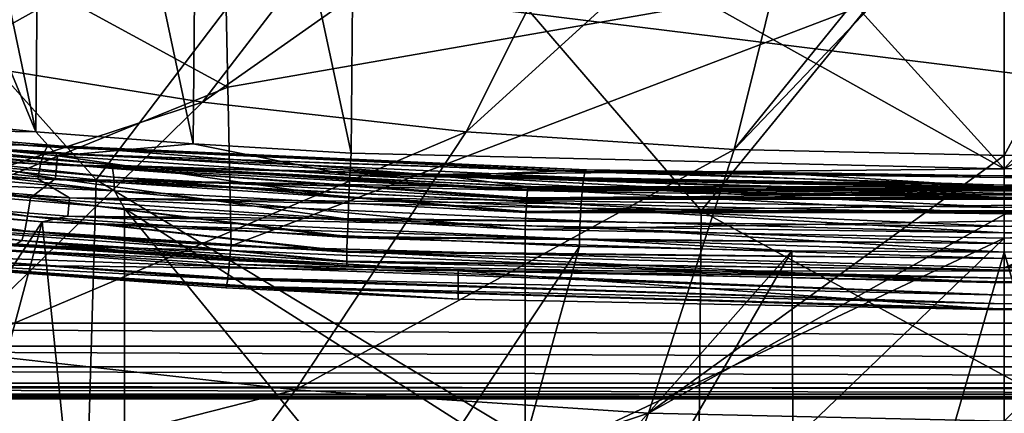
# Model space of a CAD drawing. Header units: metres. Extents: x -109 to 109, y -78 to 121.
# Tile 449 of 656: x -2.26 to 0, y -75.428 to -74.524. Entities that reach past the tile are written whole.
import ezdxf

# ---------------------------------------------------------------- set-up
doc = ezdxf.new("R2010")
doc.units = ezdxf.units.M
doc.layers.add('solid_508554_SW0001', color=7, linetype='CONTINUOUS')

msp = doc.modelspace()

# ---------------------------------------------------------------- linework, layer by layer
at = {"layer": 'solid_508554_SW0001'}
for points in [[(-3.562535, -71.848, 42.004944), (-5.869088, -75.2211, 42.447231), (5.869088, -75.2211, 42.447231)], [(-1.192517, -72.04007, 42.030128), (-3.562535, -71.848, 42.004944), (5.869088, -75.2211, 42.447231)], [(1.1854, -72.040352, 42.030163), (-1.192517, -72.04007, 42.030128), (5.869088, -75.2211, 42.447231)], [(-2.936928, -74.70948, 28.64538), (-2.223468, -74.782257, 28.530954), (-2.922149, -73.094284, 28.13611)], [(-2.223468, -74.782257, 28.530954), (-2.567468, -73.137451, 28.069717), (-2.922149, -73.094284, 28.13611)], [(-2.223468, -74.782257, 28.530954), (-2.208742, -73.174828, 28.024134), (-2.567468, -73.137451, 28.069717)], [(-2.223468, -74.782257, 28.530954), (-1.862032, -74.809616, 28.505072), (-2.208742, -73.174828, 28.024134)], [(-1.862032, -74.809616, 28.505072), (-1.847302, -73.206276, 27.999538), (-2.208742, -73.174828, 28.024134)], [(-1.862032, -74.809616, 28.505072), (-1.499205, -74.830795, 28.500238), (-1.847302, -73.206276, 27.999538)], [(-1.847302, -73.206276, 27.999538), (-1.499205, -74.830795, 28.500238), (-1.492072, -74.031227, 28.248135)], [(-1.484413, -73.231667, 27.996035), (-1.492072, -74.031227, 28.248135), (0.000001, -74.867096, 28.511683)], [(-0.00002, -73.269386, 28.007929), (-1.484413, -73.231667, 27.996035), (0.000001, -74.867096, 28.511683)], [(-0.00002, -73.269386, 28.007929), (0.000001, -74.867096, 28.511683), (1.484728, -73.231651, 27.996031)], [(1.492053, -74.031227, 28.248135), (1.484728, -73.231651, 27.996031), (0.000001, -74.867096, 28.511683)], [(-1.676541, -73.902367, 37.590389), (-2.431216, -74.619186, 35.468033), (-3.003131, -74.498962, 35.676517)], [(-1.676541, -73.902367, 37.590389), (-1.269802, -73.969658, 37.473694), (-2.431216, -74.619186, 35.468033)], [(5.869088, -75.370178, 42.742207), (-5.869088, -75.370178, 42.742207), (-5.869609, -73.919075, 45.138466)], [(5.869609, -73.919083, 45.138454), (5.869088, -75.370178, 42.742207), (-5.869609, -73.919075, 45.138466)], [(-3.467736, -74.75, 50.597683), (-2.084863, -74.892357, 50.653973), (-2.919045, -73.957687, 52.649651)], [(-2.084863, -74.892357, 50.653973), (-1.461926, -74.072166, 52.701546), (-2.919045, -73.957687, 52.649651)], [(-1.269802, -73.969658, 37.473694), (-1.840267, -74.713684, 35.304161), (-2.431216, -74.619186, 35.468033)], [(-1.269802, -73.969658, 37.473694), (-0.852467, -74.018135, 37.389633), (-1.840267, -74.713684, 35.304161)], [(-0.852467, -74.018135, 37.389633), (-1.234908, -74.781723, 35.186184), (-1.840267, -74.713684, 35.304161)], [(-0.852467, -74.018135, 37.389633), (-0.428019, -74.047379, 37.338917), (-1.234908, -74.781723, 35.186184)], [(-1.492072, -74.031227, 28.248135), (-1.499205, -74.830795, 28.500238), (0.000001, -74.867096, 28.511683)], [(0.000001, -74.867096, 28.511683), (1.499195, -74.830803, 28.500238), (1.492053, -74.031227, 28.248135)], [(-0.428019, -74.047379, 37.338917), (-0.619881, -74.822754, 35.115025), (-1.234908, -74.781723, 35.186184)], [(-0.428019, -74.047379, 37.338917), (0, -74.057152, 37.321964), (-0.619881, -74.822754, 35.115025)], [(0, -74.057152, 37.321964), (0, -74.172714, 37.022717), (-0.619881, -74.822754, 35.115025)], [(0.428019, -74.047379, 37.338917), (0, -74.836464, 35.091244), (0, -74.172714, 37.022717)], [(0.428019, -74.047379, 37.338917), (0.619667, -74.822762, 35.115009), (0, -74.836464, 35.091244)], [(-2.084863, -74.892357, 50.653973), (-0.695658, -74.963638, 50.682159), (-1.461926, -74.072166, 52.701546)], [(-0.695658, -74.963638, 50.682159), (0, -74.110374, 52.718868), (-1.461926, -74.072166, 52.701546)], [(0.695658, -74.963638, 50.682159), (1.461926, -74.072166, 52.701546), (0, -74.110374, 52.718868)], [(-0.695658, -74.963638, 50.682159), (0.695658, -74.963638, 50.682159), (0, -74.110374, 52.718868)], [(0, -74.172714, 37.022717), (0, -74.836464, 35.091244), (-0.619881, -74.822754, 35.115025)], [(-2.559893, -74.255966, 26.733238), (-1.78976, -74.315079, 26.719292), (-1.782656, -74.67939, 26.938192)], [(-2.559893, -74.255966, 26.733238), (-1.782656, -74.67939, 26.938192), (-2.546988, -74.989281, 27.174047)], [(-1.782656, -74.67939, 26.938192), (-1.78976, -74.315079, 26.719292), (0, -74.368187, 26.751202)], [(0, -75.094368, 27.187532), (1.789759, -74.315079, 26.719292), (1.782656, -74.679382, 26.938189)], [(0, -74.368187, 26.751202), (1.789759, -74.315079, 26.719292), (0, -75.094368, 27.187532)], [(-1.782656, -74.67939, 26.938192), (0, -74.368187, 26.751202), (-1.775095, -75.043777, 27.157137)], [(0, -74.368187, 26.751202), (0, -75.094368, 27.187532), (-1.775095, -75.043777, 27.157137)], [(-2.431216, -74.619186, 35.468033), (-1.840267, -74.713684, 35.304161), (-3.204494, -75.16169, 33.302055)], [(-2.546988, -74.989281, 27.174047), (-1.782656, -74.67939, 26.938192), (-1.775095, -75.043777, 27.157137)], [(1.782656, -74.679382, 26.938189), (1.775094, -75.043777, 27.157137), (0, -75.094368, 27.187532)], [(-3.408957, -74.715866, 24.546062), (-2.197429, -74.81617, 24.275032), (-3.420877, -74.730324, 24.508301)], [(-3.408957, -74.715866, 24.546062), (-3.361061, -74.716614, 24.576275), (-2.197429, -74.81617, 24.275032)], [(-2.171117, -74.814095, 24.312923), (-3.361061, -74.716614, 24.576275), (-2.571242, -74.805481, 24.872705)], [(-2.197429, -74.81617, 24.275032), (-3.361061, -74.716614, 24.576275), (-2.171117, -74.814095, 24.312923)], [(-1.840267, -74.713684, 35.304161), (-2.425324, -75.285507, 33.08733), (-3.204494, -75.16169, 33.302055)], [(-2.836936, -74.772278, 28.632965), (-2.223468, -74.782257, 28.530954), (-2.936928, -74.70948, 28.64538)], [(-1.840267, -74.713684, 35.304161), (-1.234908, -74.781723, 35.186184), (-2.425324, -75.285507, 33.08733)], [(-3.420877, -74.730324, 24.508301), (-2.205045, -74.830978, 24.236303), (-3.432285, -74.755173, 24.476212)], [(-2.197429, -74.81617, 24.275032), (-2.205045, -74.830978, 24.236303), (-3.420877, -74.730324, 24.508301)], [(-3.50423, -75.500145, 48.533226), (-2.106986, -75.649696, 48.584026), (-3.467736, -74.75, 50.597683)], [(-2.106986, -75.649696, 48.584026), (-2.084863, -74.892357, 50.653973), (-3.467736, -74.75, 50.597683)], [(-3.432285, -74.755173, 24.476212), (-2.212343, -74.856163, 24.203295), (-3.44228, -74.788452, 24.452333)], [(-2.205045, -74.830978, 24.236303), (-2.212343, -74.856163, 24.203295), (-3.432285, -74.755173, 24.476212)], [(-2.987416, -74.784988, 26.447531), (-2.046802, -74.866226, 26.307995), (-2.871443, -74.788689, 26.374775)], [(-2.044087, -74.886444, 26.353132), (-2.046802, -74.866226, 26.307995), (-2.987416, -74.784988, 26.447531)], [(-2.980357, -74.80558, 26.492025), (-2.044087, -74.886444, 26.353132), (-2.987416, -74.784988, 26.447531)], [(-2.951938, -74.780487, 26.379007), (-2.027706, -74.859123, 26.245874), (-2.571242, -74.805481, 24.872705)], [(-2.871443, -74.788689, 26.374775), (-2.027706, -74.859123, 26.245874), (-2.951938, -74.780487, 26.379007)], [(-2.836936, -74.772278, 28.632965), (-2.84349, -74.823708, 28.629436), (-2.178108, -74.889, 28.53105)], [(-2.173575, -74.837387, 28.535103), (-2.223468, -74.782257, 28.530954), (-2.836936, -74.772278, 28.632965)], [(-2.173575, -74.837387, 28.535103), (-2.836936, -74.772278, 28.632965), (-2.178108, -74.889, 28.53105)], [(-1.234908, -74.781723, 35.186184), (-1.627386, -75.374641, 32.932758), (-2.425324, -75.285507, 33.08733)], [(-2.173575, -74.837387, 28.535103), (-1.862032, -74.809616, 28.505072), (-2.223468, -74.782257, 28.530954)], [(-1.234908, -74.781723, 35.186184), (-0.619881, -74.822754, 35.115025), (-1.627386, -75.374641, 32.932758)], [(-3.44228, -74.788452, 24.452333), (-2.218746, -74.889732, 24.17861), (-3.298552, -74.84259, 24.397654)], [(-2.212343, -74.856163, 24.203295), (-2.218746, -74.889732, 24.17861), (-3.44228, -74.788452, 24.452333)], [(-2.042671, -74.917122, 26.391993), (-2.044087, -74.886444, 26.353132), (-2.980357, -74.80558, 26.492025)], [(-2.975639, -74.83654, 26.530399), (-2.042671, -74.917122, 26.391993), (-2.980357, -74.80558, 26.492025)], [(-2.871443, -74.788689, 26.374775), (-1.98703, -74.862053, 26.253811), (-2.027706, -74.859123, 26.245874)], [(-2.046802, -74.866226, 26.307995), (-1.98703, -74.862053, 26.253811), (-2.871443, -74.788689, 26.374775)], [(-2.027706, -74.859123, 26.245874), (-1.289791, -74.88308, 24.738127), (-2.571242, -74.805481, 24.872705)], [(-2.171117, -74.814095, 24.312923), (-2.571242, -74.805481, 24.872705), (-1.289791, -74.88308, 24.738127)], [(-2.173575, -74.837387, 28.535103), (-1.501957, -74.881592, 28.509258), (-1.862032, -74.809616, 28.505072)], [(-1.862032, -74.809616, 28.505072), (-1.501957, -74.881592, 28.509258), (-1.499205, -74.830795, 28.500238)], [(-2.84349, -74.823708, 28.629436), (-2.953933, -74.860283, 28.63455), (-2.235479, -74.933426, 28.518896)], [(-2.178108, -74.889, 28.53105), (-2.84349, -74.823708, 28.629436), (-2.235479, -74.933426, 28.518896)], [(-2.205045, -74.830978, 24.236303), (-0.965552, -74.887878, 24.085773), (-2.212343, -74.856163, 24.203295)], [(-2.197429, -74.81617, 24.275032), (-0.962327, -74.872864, 24.125034), (-2.205045, -74.830978, 24.236303)], [(-2.205045, -74.830978, 24.236303), (-0.962327, -74.872864, 24.125034), (-0.962553, -74.873558, 24.122131)], [(-2.205045, -74.830978, 24.236303), (-0.962553, -74.873558, 24.122131), (-0.965552, -74.887878, 24.085773)], [(-2.197429, -74.81617, 24.275032), (-2.171117, -74.814095, 24.312923), (-0.959252, -74.869392, 24.166683)], [(-2.197429, -74.81617, 24.275032), (-0.959252, -74.869392, 24.166683), (-0.962327, -74.872864, 24.125034)], [(-0.959252, -74.869392, 24.166683), (-2.171117, -74.814095, 24.312923), (-1.289791, -74.88308, 24.738127)], [(-0.619881, -74.822754, 35.115025), (-0.816854, -75.428406, 32.839535), (-1.627386, -75.374641, 32.932758)], [(-1.501957, -74.881592, 28.509258), (0.000001, -74.867096, 28.511683), (-1.499205, -74.830795, 28.500238)], [(-0.619881, -74.822754, 35.115025), (0, -74.836464, 35.091244), (-0.816854, -75.428406, 32.839535)], [(0.619667, -74.822762, 35.115009), (0, -75.446373, 32.80838), (0, -74.971855, 34.639355)], [(0.816182, -75.428436, 32.839485), (0, -75.446373, 32.80838), (0.619667, -74.822762, 35.115009)], [(0.619667, -74.822762, 35.115009), (0, -74.971855, 34.639355), (0, -74.836464, 35.091244)], [(0, -74.911011, 28.520281), (1.499195, -74.830803, 28.500238), (0.000001, -74.867096, 28.511683)], [(1.50193, -74.881042, 28.509233), (1.499195, -74.830803, 28.500238), (0, -74.911011, 28.520281)], [(-3.298552, -74.84259, 24.397654), (-2.146168, -74.933922, 24.151094), (-3.303309, -74.884392, 24.394997)], [(-2.218746, -74.889732, 24.17861), (-2.146168, -74.933922, 24.151094), (-3.298552, -74.84259, 24.397654)], [(-2.975639, -74.83654, 26.530399), (-2.927199, -74.880554, 26.550751), (-2.042671, -74.917122, 26.391993)], [(-2.212343, -74.856163, 24.203295), (-0.968656, -74.913254, 24.052252), (-2.218746, -74.889732, 24.17861)], [(-2.212343, -74.856163, 24.203295), (-0.965552, -74.887878, 24.085773), (-0.965985, -74.890747, 24.08083)], [(-2.212343, -74.856163, 24.203295), (-0.965985, -74.890747, 24.08083), (-0.968656, -74.913254, 24.052252)], [(-2.173575, -74.837387, 28.535103), (-2.178108, -74.889, 28.53105), (-1.504397, -74.933319, 28.504887)], [(-2.173575, -74.837387, 28.535103), (-1.504397, -74.933319, 28.504887), (-1.501957, -74.881592, 28.509258)], [(0, -74.836464, 35.091244), (0, -74.971855, 34.639355), (-0.816854, -75.428406, 32.839535)], [(-2.953933, -74.860283, 28.63455), (-2.965168, -74.902473, 28.606359), (-2.241958, -74.975952, 28.489742)], [(-2.235479, -74.933426, 28.518896), (-2.953933, -74.860283, 28.63455), (-2.241958, -74.975952, 28.489742)], [(-2.046802, -74.866226, 26.307995), (-1.094358, -74.916519, 26.27541), (-1.98703, -74.862053, 26.253811)], [(-2.046802, -74.866226, 26.307995), (-1.096038, -74.936653, 26.320633), (-1.095816, -74.933578, 26.315357)], [(-2.044087, -74.886444, 26.353132), (-1.096038, -74.936653, 26.320633), (-2.046802, -74.866226, 26.307995)], [(-2.046802, -74.866226, 26.307995), (-1.095816, -74.933578, 26.315357), (-1.094358, -74.916519, 26.27541)], [(-2.027706, -74.859123, 26.245874), (-1.092763, -74.907921, 26.214598), (-1.289791, -74.88308, 24.738127)], [(-1.093024, -74.908119, 26.226614), (-1.092763, -74.907921, 26.214598), (-2.027706, -74.859123, 26.245874)], [(-1.98703, -74.862053, 26.253811), (-1.093024, -74.908119, 26.226614), (-2.027706, -74.859123, 26.245874)], [(-1.98703, -74.862053, 26.253811), (-1.094358, -74.916519, 26.27541), (-1.094086, -74.914085, 26.266682)], [(-1.98703, -74.862053, 26.253811), (-1.094086, -74.914085, 26.266682), (-1.093024, -74.908119, 26.226614)], [(-1.501957, -74.881592, 28.509258), (0, -74.911011, 28.520281), (0.000001, -74.867096, 28.511683)], [(-0.959252, -74.869392, 24.166683), (-1.289791, -74.88308, 24.738127), (0, -74.908997, 24.693157)], [(-0.965552, -74.887878, 24.085773), (-0.962553, -74.873558, 24.122131), (0, -74.904182, 24.046377)], [(-0.962553, -74.873558, 24.122131), (-0.962327, -74.872864, 24.125034), (0, -74.886955, 24.087791)], [(-0.962553, -74.873558, 24.122131), (0, -74.886955, 24.087791), (0, -74.904182, 24.046377)], [(-0.962327, -74.872864, 24.125034), (-0.959252, -74.869392, 24.166683), (0, -74.882751, 24.132446)], [(-0.962327, -74.872864, 24.125034), (0, -74.882751, 24.132446), (0, -74.886955, 24.087791)], [(-0.480016, -74.87941, 24.14101), (-0.959252, -74.869392, 24.166683), (0, -74.908997, 24.693157)], [(0, -74.882751, 24.132446), (-0.959252, -74.869392, 24.166683), (-0.480016, -74.87941, 24.14101)], [(0.962327, -74.872864, 24.125034), (0, -74.882751, 24.132446), (0.480012, -74.87941, 24.14101)], [(0, -74.886955, 24.087791), (0, -74.882751, 24.132446), (0.962327, -74.872864, 24.125034)], [(0, -74.886955, 24.087791), (0.962327, -74.872864, 24.125034), (0.962553, -74.873558, 24.122131)], [(0, -74.886955, 24.087791), (0.962553, -74.873558, 24.122131), (0.965552, -74.887878, 24.085773)], [(-3.303309, -74.884392, 24.394997), (-2.208524, -74.988815, 24.159979), (-3.419429, -74.889977, 24.428062)], [(-3.419429, -74.889977, 24.428062), (-2.208524, -74.988815, 24.159979), (-3.243654, -76.559898, 24.666845)], [(-3.303309, -74.884392, 24.394997), (-2.149263, -74.975861, 24.148079), (-2.208524, -74.988815, 24.159979)], [(-2.146168, -74.933922, 24.151094), (-2.149263, -74.975861, 24.148079), (-3.303309, -74.884392, 24.394997)], [(-2.92936, -75.958389, 27.185766), (-2.020403, -76.035744, 27.054405), (-2.927199, -74.880554, 26.550751)], [(-2.020403, -76.035744, 27.054405), (-2.019281, -74.957832, 26.42), (-2.927199, -74.880554, 26.550751)], [(-2.042671, -74.917122, 26.391993), (-2.927199, -74.880554, 26.550751), (-2.019281, -74.957832, 26.42)], [(-2.178108, -74.889, 28.53105), (-2.235479, -74.933426, 28.518896), (-1.506496, -74.982178, 28.487324)], [(-2.218746, -74.889732, 24.17861), (-0.968656, -74.913254, 24.052252), (-0.969241, -74.919418, 24.046473)], [(-2.218746, -74.889732, 24.17861), (-0.969241, -74.919418, 24.046473), (-0.971394, -74.946991, 24.027117)], [(-2.218746, -74.889732, 24.17861), (-0.971394, -74.946991, 24.027117), (-2.146168, -74.933922, 24.151094)], [(-2.178108, -74.889, 28.53105), (-1.506496, -74.982178, 28.487324), (-1.504397, -74.933319, 28.504887)], [(-2.106986, -75.649696, 48.584026), (-0.70307, -75.724586, 48.609467), (-2.084863, -74.892357, 50.653973)], [(-0.70307, -75.724586, 48.609467), (-0.695658, -74.963638, 50.682159), (-2.084863, -74.892357, 50.653973)], [(-2.044087, -74.886444, 26.353132), (-1.097961, -74.967285, 26.35951), (-1.097833, -74.965057, 26.357277)], [(-2.042671, -74.917122, 26.391993), (-1.097961, -74.967285, 26.35951), (-2.044087, -74.886444, 26.353132)], [(-2.044087, -74.886444, 26.353132), (-1.097833, -74.965057, 26.357277), (-1.096038, -74.936653, 26.320633)], [(-1.501957, -74.881592, 28.509258), (-1.504397, -74.933319, 28.504887), (0, -74.955742, 28.518898)], [(-1.501957, -74.881592, 28.509258), (0, -74.955742, 28.518898), (0, -74.911011, 28.520281)], [(0, -74.923302, 25.178907), (0, -74.908997, 24.693157), (-1.289791, -74.88308, 24.738127)], [(0, -74.927551, 26.226147), (0, -74.923302, 25.178907), (-1.289791, -74.88308, 24.738127)], [(-0.546686, -74.922638, 26.223255), (0, -74.927551, 26.226147), (-1.289791, -74.88308, 24.738127)], [(-1.092763, -74.907921, 26.214598), (-0.546686, -74.922638, 26.223255), (-1.289791, -74.88308, 24.738127)], [(-0.968656, -74.913254, 24.052252), (-0.965985, -74.890747, 24.08083), (0, -74.932884, 24.011908)], [(-0.965985, -74.890747, 24.08083), (-0.965552, -74.887878, 24.085773), (0, -74.904182, 24.046377)], [(-0.965985, -74.890747, 24.08083), (0, -74.904182, 24.046377), (0, -74.932884, 24.011908)], [(0, -74.882751, 24.132446), (-0.480016, -74.87941, 24.14101), (0, -74.908997, 24.693157)], [(1.28967, -74.88308, 24.738098), (0.480012, -74.87941, 24.14101), (0, -74.882751, 24.132446)], [(1.50193, -74.881042, 28.509233), (0, -74.911011, 28.520281), (0, -74.955742, 28.518898)], [(1.504334, -74.931931, 28.505184), (1.50193, -74.881042, 28.509233), (0, -74.955742, 28.518898)], [(1.28967, -74.88308, 24.738098), (0, -74.882751, 24.132446), (0, -74.908997, 24.693157)], [(1.092763, -74.907921, 26.214598), (1.28967, -74.88308, 24.738098), (0, -74.908997, 24.693157)], [(0, -74.904182, 24.046377), (0, -74.886955, 24.087791), (0.965552, -74.887878, 24.085773)], [(0, -74.904182, 24.046377), (0.965552, -74.887878, 24.085773), (0.965985, -74.890747, 24.08083)], [(0, -74.904182, 24.046377), (0.965985, -74.890747, 24.08083), (0.968656, -74.913254, 24.052252)], [(-2.965168, -74.902473, 28.606359), (-2.977517, -74.93557, 28.568243), (-2.248697, -75.009438, 28.450571)], [(-2.241958, -74.975952, 28.489742), (-2.965168, -74.902473, 28.606359), (-2.248697, -75.009438, 28.450571)], [(-2.042671, -74.917122, 26.391993), (-2.019281, -74.957832, 26.42), (-1.099904, -75.006355, 26.389559)], [(-2.042671, -74.917122, 26.391993), (-1.099904, -75.006355, 26.389559), (-1.097961, -74.967285, 26.35951)], [(-1.095816, -74.933578, 26.315357), (1.095816, -74.933578, 26.315357), (1.094358, -74.916519, 26.275408)], [(-1.094358, -74.916519, 26.27541), (-1.095816, -74.933578, 26.315357), (1.094358, -74.916519, 26.275408)], [(-1.094358, -74.916519, 26.27541), (1.094358, -74.916519, 26.275408), (1.094086, -74.914085, 26.266682)], [(-1.094086, -74.914085, 26.266682), (-1.094358, -74.916519, 26.27541), (1.094086, -74.914085, 26.266682)], [(-1.094086, -74.914085, 26.266682), (1.094086, -74.914085, 26.266682), (1.093024, -74.908119, 26.226612)], [(-1.093024, -74.908119, 26.226614), (-1.094086, -74.914085, 26.266682), (1.093024, -74.908119, 26.226612)], [(-1.093024, -74.908119, 26.226614), (-0.546686, -74.922638, 26.223255), (-1.092763, -74.907921, 26.214598)], [(-1.093024, -74.908119, 26.226614), (1.092763, -74.907921, 26.214598), (0.546688, -74.922638, 26.223255)], [(-1.093024, -74.908119, 26.226614), (1.093024, -74.908119, 26.226612), (1.092763, -74.907921, 26.214598)], [(-1.093024, -74.908119, 26.226614), (0, -74.927551, 26.226147), (-0.546686, -74.922638, 26.223255)], [(-1.093024, -74.908119, 26.226614), (0.546688, -74.922638, 26.223255), (0, -74.927551, 26.226147)], [(-0.971394, -74.946991, 24.027117), (-0.969241, -74.919418, 24.046473), (0, -74.97049, 23.987463)], [(-0.969241, -74.919418, 24.046473), (-0.968656, -74.913254, 24.052252), (0, -74.932884, 24.011908)], [(-0.969241, -74.919418, 24.046473), (0, -74.932884, 24.011908), (0, -74.97049, 23.987463)], [(0, -74.932884, 24.011908), (0, -74.904182, 24.046377), (0.968656, -74.913254, 24.052252)], [(0.546688, -74.922638, 26.223255), (1.092763, -74.907921, 26.214598), (0, -74.908997, 24.693157)], [(0.546688, -74.922638, 26.223255), (0, -74.908997, 24.693157), (0, -74.923302, 25.178907)], [(0, -74.932884, 24.011908), (0.968656, -74.913254, 24.052252), (0.969241, -74.919418, 24.046473)], [(0, -74.932884, 24.011908), (0.969241, -74.919418, 24.046473), (0.971394, -74.946991, 24.027117)], [(0.546688, -74.922638, 26.223255), (0, -74.923302, 25.178907), (0, -74.927551, 26.226147)], [(-2.977517, -74.93557, 28.568243), (-2.990147, -74.957344, 28.522778), (-2.255243, -75.031601, 28.404024)], [(-2.248697, -75.009438, 28.450571), (-2.977517, -74.93557, 28.568243), (-2.255243, -75.031601, 28.404024)], [(-2.235479, -74.933426, 28.518896), (-2.241958, -74.975952, 28.489742), (-1.508114, -75.024887, 28.457754)], [(-2.235479, -74.933426, 28.518896), (-1.508114, -75.024887, 28.457754), (-1.508032, -75.022537, 28.459846)], [(-2.235479, -74.933426, 28.518896), (-1.508032, -75.022537, 28.459846), (-1.506496, -74.982178, 28.487324)], [(-2.146168, -74.933922, 24.151094), (-0.973548, -74.98642, 24.012358), (-2.149263, -74.975861, 24.148079)], [(-2.146168, -74.933922, 24.151094), (-0.971394, -74.946991, 24.027117), (-0.972029, -74.957001, 24.022133)], [(-2.146168, -74.933922, 24.151094), (-0.972029, -74.957001, 24.022133), (-0.973548, -74.98642, 24.012358)], [(-1.504397, -74.933319, 28.504887), (-1.506496, -74.982178, 28.487324), (0, -74.999039, 28.507605)], [(-1.504397, -74.933319, 28.504887), (0, -74.999039, 28.507605), (0, -74.955742, 28.518898)], [(-1.097833, -74.965057, 26.357277), (1.097833, -74.965057, 26.357277), (1.096038, -74.936653, 26.320633)], [(-1.096038, -74.936653, 26.320633), (-1.097833, -74.965057, 26.357277), (1.096038, -74.936653, 26.320633)], [(-1.096038, -74.936653, 26.320633), (1.096038, -74.936653, 26.320633), (1.095816, -74.933578, 26.315357)], [(-1.095816, -74.933578, 26.315357), (-1.096038, -74.936653, 26.320633), (1.095816, -74.933578, 26.315357)], [(1.504334, -74.931931, 28.505184), (0, -74.955742, 28.518898), (0, -74.999039, 28.507605)], [(1.506413, -74.980148, 28.488356), (1.504334, -74.931931, 28.505184), (0, -74.999039, 28.507605)], [(0, -74.97049, 23.987463), (0, -74.932884, 24.011908), (0.971394, -74.946991, 24.027117)], [(-3.743524, -74.950012, 27.556942), (-1.25394, -75.101341, 28.329462), (-1.509255, -75.090019, 28.325893)], [(-3.743524, -74.950012, 27.556942), (-3.298355, -75.007469, 27.455502), (-1.25394, -75.101341, 28.329462)], [(-1.888745, -75.068336, 28.331192), (-3.743524, -74.950012, 27.556942), (-1.509255, -75.090019, 28.325893)], [(-1.888745, -75.068336, 28.331192), (-2.267879, -75.040062, 28.358707), (-3.743524, -74.950012, 27.556942)], [(-2.255243, -75.031601, 28.404024), (-2.990147, -74.957344, 28.522778), (-2.267879, -75.040062, 28.358707)], [(-2.020403, -76.035744, 27.054405), (-1.099782, -76.082291, 27.022575), (-2.019281, -74.957832, 26.42)], [(-1.10002, -75.544212, 26.705999), (-1.099904, -75.006355, 26.389559), (-2.019281, -74.957832, 26.42)], [(-1.099782, -76.082291, 27.022575), (-1.10002, -75.544212, 26.705999), (-2.019281, -74.957832, 26.42)], [(1.09796, -74.967285, 26.35951), (-1.099904, -75.006355, 26.389559), (-0.000004, -75.026115, 26.40118)], [(-1.097961, -74.967285, 26.35951), (-1.099904, -75.006355, 26.389559), (1.09796, -74.967285, 26.35951)], [(-1.097961, -74.967285, 26.35951), (1.09796, -74.967285, 26.35951), (1.097833, -74.965057, 26.357277)], [(-1.097833, -74.965057, 26.357277), (-1.097961, -74.967285, 26.35951), (1.097833, -74.965057, 26.357277)], [(-0.973548, -74.98642, 24.012358), (-0.972029, -74.957001, 24.022133), (0, -75.013641, 23.975231)], [(-0.972029, -74.957001, 24.022133), (-0.971394, -74.946991, 24.027117), (0, -74.97049, 23.987463)], [(-0.972029, -74.957001, 24.022133), (0, -74.97049, 23.987463), (0, -75.013641, 23.975231)], [(-0.70307, -75.724586, 48.609467), (0.70307, -75.724586, 48.609467), (-0.695658, -74.963638, 50.682159)], [(0.70307, -75.724586, 48.609467), (0.695658, -74.963638, 50.682159), (-0.695658, -74.963638, 50.682159)], [(1.09796, -74.967285, 26.35951), (-0.000004, -75.026115, 26.40118), (1.099819, -75.006363, 26.389559)], [(0, -74.97049, 23.987463), (0.971394, -74.946991, 24.027117), (0.972029, -74.957001, 24.022133)], [(0, -74.97049, 23.987463), (0.972029, -74.957001, 24.022133), (0.973548, -74.98642, 24.012358)], [(-2.208524, -74.988815, 24.159979), (-2.644296, -76.610542, 24.529087), (-3.243654, -76.559898, 24.666845)], [(-2.208524, -74.988815, 24.159979), (-2.039349, -76.651352, 24.420727), (-2.644296, -76.610542, 24.529087)], [(-2.566363, -74.997391, 27.18191), (-2.546988, -74.989281, 27.174047), (-1.775095, -75.043777, 27.157137)], [(-2.241958, -74.975952, 28.489742), (-2.248697, -75.009438, 28.450571), (-1.50914, -75.058548, 28.418175)], [(-2.241958, -74.975952, 28.489742), (-1.50914, -75.058548, 28.418175), (-1.509084, -75.056328, 28.421518)], [(-2.241958, -74.975952, 28.489742), (-1.509084, -75.056328, 28.421518), (-1.508114, -75.024887, 28.457754)], [(-2.149263, -74.975861, 24.148079), (-0.974951, -75.028427, 24.009138), (-2.208524, -74.988815, 24.159979)], [(-2.208524, -74.988815, 24.159979), (-0.975399, -75.044983, 24.011137), (-2.039349, -76.651352, 24.420727)], [(-0.974951, -75.028427, 24.009138), (-0.975399, -75.044983, 24.011137), (-2.208524, -74.988815, 24.159979)], [(-2.149263, -74.975861, 24.148079), (-0.973548, -74.98642, 24.012358), (-0.974101, -75.000145, 24.009989)], [(-2.149263, -74.975861, 24.148079), (-0.974101, -75.000145, 24.009989), (-0.974951, -75.028427, 24.009138)], [(-1.506496, -74.982178, 28.487324), (-1.508032, -75.022537, 28.459846), (0, -75.03875, 28.486967)], [(-1.506496, -74.982178, 28.487324), (0, -75.03875, 28.486967), (0, -74.999039, 28.507605)], [(-0.974101, -75.000145, 24.009989), (-0.973548, -74.98642, 24.012358), (0, -75.013641, 23.975231)], [(0, -74.971855, 34.639355), (0, -75.446373, 32.80838), (-0.816854, -75.428406, 32.839535)], [(0, -75.013641, 23.975231), (0, -74.97049, 23.987463), (0.973548, -74.98642, 24.012358)], [(1.506413, -74.980148, 28.488356), (0, -74.999039, 28.507605), (0, -75.03875, 28.486967)], [(1.508032, -75.022537, 28.459846), (1.506413, -74.980148, 28.488356), (0, -75.03875, 28.486967)], [(0, -75.013641, 23.975231), (0.973548, -74.98642, 24.012358), (0.974101, -75.000145, 24.009989)], [(-3.298355, -75.007469, 27.455502), (-2.545995, -75.085243, 27.354633), (-1.25394, -75.101341, 28.329462)], [(-2.566363, -74.997391, 27.18191), (-1.776366, -75.054802, 27.164268), (-2.567014, -75.035065, 27.215681)], [(-2.566363, -74.997391, 27.18191), (-1.775095, -75.043777, 27.157137), (-1.776366, -75.054802, 27.164268)], [(-2.248697, -75.009438, 28.450571), (-2.255243, -75.031601, 28.404024), (-1.509506, -75.080887, 28.371256)], [(-2.248697, -75.009438, 28.450571), (-1.509506, -75.080887, 28.371256), (-1.509501, -75.079323, 28.375874)], [(-2.248697, -75.009438, 28.450571), (-1.509501, -75.079323, 28.375874), (-1.50914, -75.058548, 28.418175)], [(-0.000004, -75.026115, 26.40118), (-1.099904, -75.006355, 26.389559), (-1.10002, -75.544212, 26.705999)], [(-0.974951, -75.028427, 24.009138), (-0.974101, -75.000145, 24.009989), (0, -75.058479, 23.976305)], [(-0.974101, -75.000145, 24.009989), (0, -75.013641, 23.975231), (0, -75.058479, 23.976305)], [(-0.000004, -75.026115, 26.40118), (0.000011, -76.101151, 27.03367), (1.099819, -75.006363, 26.389559)], [(0, -75.013641, 23.975231), (0.974101, -75.000145, 24.009989), (0.974951, -75.028427, 24.009138)], [(0, -75.013641, 23.975231), (0.974951, -75.028427, 24.009138), (0, -75.058479, 23.976305)], [(-2.567014, -75.035065, 27.215681), (-1.779665, -75.092293, 27.198105), (-2.566156, -75.063133, 27.257778)], [(-1.779036, -75.08567, 27.190767), (-1.779665, -75.092293, 27.198105), (-2.567014, -75.035065, 27.215681)], [(-1.776366, -75.054802, 27.164268), (-1.779036, -75.08567, 27.190767), (-2.567014, -75.035065, 27.215681)], [(-2.255243, -75.031601, 28.404024), (-2.267879, -75.040062, 28.358707), (-1.888745, -75.068336, 28.331192)], [(-2.255243, -75.031601, 28.404024), (-1.888745, -75.068336, 28.331192), (-1.509255, -75.090019, 28.325893)], [(-2.255243, -75.031601, 28.404024), (-1.509255, -75.090019, 28.325893), (-1.509506, -75.080887, 28.371256)], [(-1.508114, -75.024887, 28.457754), (-1.509084, -75.056328, 28.421518), (0, -75.072876, 28.458017)], [(-1.508032, -75.022537, 28.459846), (-1.508114, -75.024887, 28.457754), (0, -75.03875, 28.486967)], [(-1.508114, -75.024887, 28.457754), (0, -75.072876, 28.458017), (0, -75.03875, 28.486967)], [(-1.10002, -75.544212, 26.705999), (-1.099782, -76.082291, 27.022575), (-0.000004, -75.026115, 26.40118)], [(-0.000004, -75.026115, 26.40118), (-1.099782, -76.082291, 27.022575), (0.000011, -76.101151, 27.03367)], [(-0.974951, -75.028427, 24.009138), (-0.488033, -75.055107, 23.985016), (-0.975399, -75.044983, 24.011137)], [(-0.974951, -75.028427, 24.009138), (0, -75.058479, 23.976305), (-0.488033, -75.055107, 23.985016)], [(1.508032, -75.022537, 28.459846), (0, -75.03875, 28.486967), (0, -75.072876, 28.458017)], [(1.508114, -75.024879, 28.457756), (1.508032, -75.022537, 28.459846), (0, -75.072876, 28.458017)], [(1.509084, -75.056328, 28.421518), (1.508114, -75.024879, 28.457756), (0, -75.072876, 28.458017)], [(0.974951, -75.028427, 24.009138), (0.488001, -75.055107, 23.985014), (0, -75.058479, 23.976305)], [(-2.039349, -76.651352, 24.420727), (-0.975399, -75.044983, 24.011137), (-1.430579, -76.682137, 24.34189)], [(0, -75.128723, 27.213604), (-1.779036, -75.08567, 27.190767), (-1.776366, -75.054802, 27.164268)], [(0, -75.128723, 27.213604), (-1.776366, -75.054802, 27.164268), (-1.775095, -75.043777, 27.157137)], [(0, -75.128723, 27.213604), (-1.775095, -75.043777, 27.157137), (0, -75.094368, 27.187532)], [(-1.50914, -75.058548, 28.418175), (-1.509501, -75.079323, 28.375874), (0, -75.099709, 28.422203)], [(-1.509084, -75.056328, 28.421518), (-1.50914, -75.058548, 28.418175), (0, -75.072876, 28.458017)], [(-1.50914, -75.058548, 28.418175), (0, -75.099709, 28.422203), (0, -75.072876, 28.458017)], [(-1.430579, -76.682137, 24.34189), (-0.975399, -75.044983, 24.011137), (-1.203171, -75.864487, 24.174646)], [(-0.488033, -75.055107, 23.985016), (-1.430579, -76.682137, 24.34189), (-1.203171, -75.864487, 24.174646)], [(-0.488033, -75.055107, 23.985016), (-0.477728, -76.708435, 24.275267), (-1.430579, -76.682137, 24.34189)], [(-0.488033, -75.055107, 23.985016), (-1.203171, -75.864487, 24.174646), (-0.975399, -75.044983, 24.011137)], [(-0.488033, -75.055107, 23.985016), (0, -75.058479, 23.976305), (-0.477728, -76.708435, 24.275267)], [(0, -75.058479, 23.976305), (0.478688, -76.708427, 24.275299), (-0.477728, -76.708435, 24.275267)], [(1.776366, -75.054802, 27.164268), (0, -75.094368, 27.187532), (1.775094, -75.043777, 27.157137)], [(1.776366, -75.054802, 27.164268), (0, -75.128723, 27.213604), (0, -75.094368, 27.187532)], [(1.776366, -75.054802, 27.164268), (1.779036, -75.08567, 27.190767), (0, -75.128723, 27.213604)], [(0, -75.058479, 23.976305), (0.488001, -75.055107, 23.985014), (0.478688, -76.708427, 24.275299)], [(1.509084, -75.056328, 28.421518), (0, -75.072876, 28.458017), (0, -75.099709, 28.422203)], [(1.50914, -75.05854, 28.418175), (1.509084, -75.056328, 28.421518), (0, -75.099709, 28.422203)], [(1.509501, -75.079323, 28.375874), (1.50914, -75.05854, 28.418175), (0, -75.099709, 28.422203)], [(-2.566156, -75.063133, 27.257778), (-1.782697, -75.120079, 27.240292), (-2.563844, -75.079796, 27.305502)], [(-1.782323, -75.117073, 27.2344), (-1.782697, -75.120079, 27.240292), (-2.566156, -75.063133, 27.257778)], [(-1.779665, -75.092293, 27.198105), (-1.782323, -75.117073, 27.2344), (-2.566156, -75.063133, 27.257778)], [(-2.563844, -75.079796, 27.305502), (-1.785268, -75.136383, 27.288128), (-2.545995, -75.085243, 27.354633)], [(-1.785116, -75.135681, 27.284859), (-1.785268, -75.136383, 27.288128), (-2.563844, -75.079796, 27.305502)], [(-1.782697, -75.120079, 27.240292), (-1.785116, -75.135681, 27.284859), (-2.563844, -75.079796, 27.305502)], [(-1.509501, -75.079323, 28.375874), (-1.509506, -75.080887, 28.371256), (0, -75.099709, 28.422203)], [(-1.509506, -75.080887, 28.371256), (-1.509255, -75.090019, 28.325893), (0, -75.117905, 28.381321)], [(-1.509506, -75.080887, 28.371256), (0, -75.117905, 28.381321), (0, -75.099709, 28.422203)], [(1.509501, -75.079323, 28.375874), (0, -75.099709, 28.422203), (0, -75.117905, 28.381321)], [(1.509506, -75.080887, 28.371258), (1.509501, -75.079323, 28.375874), (0, -75.117905, 28.381321)], [(1.509506, -75.080887, 28.371258), (0, -75.126556, 28.337416), (1.241482, -75.101837, 28.329618)], [(1.509506, -75.080887, 28.371258), (0, -75.117905, 28.381321), (0, -75.126556, 28.337416)], [(-2.545995, -75.085243, 27.354633), (-1.254007, -75.166039, 27.354029), (-1.25394, -75.101341, 28.329462)], [(-2.545995, -75.085243, 27.354633), (-1.78721, -75.140167, 27.338486), (-1.254007, -75.166039, 27.354029)], [(-1.785268, -75.136383, 27.288128), (-1.78721, -75.140167, 27.338486), (-2.545995, -75.085243, 27.354633)], [(0, -75.1567, 27.246437), (-1.782323, -75.117073, 27.2344), (-1.779665, -75.092293, 27.198105)], [(0, -75.1567, 27.246437), (-1.779665, -75.092293, 27.198105), (-1.779036, -75.08567, 27.190767)], [(0, -75.128723, 27.213604), (0, -75.1567, 27.246437), (-1.779036, -75.08567, 27.190767)], [(0, -75.117905, 28.381321), (-1.509255, -75.090019, 28.325893), (-1.25394, -75.101341, 28.329462)], [(-1.25394, -75.101341, 28.329462), (-1.254007, -75.166039, 27.354029), (0, -75.191101, 27.369091)], [(-1.25394, -75.101341, 28.329462), (1.241482, -75.101837, 28.329618), (0, -75.126556, 28.337416)], [(-1.25394, -75.101341, 28.329462), (0, -75.191101, 27.369091), (1.241482, -75.101837, 28.329618)], [(0, -75.117905, 28.381321), (-1.25394, -75.101341, 28.329462), (0, -75.126556, 28.337416)], [(1.779036, -75.08567, 27.190767), (1.779665, -75.092293, 27.198105), (0, -75.128723, 27.213604)], [(1.779665, -75.092293, 27.198105), (0, -75.1567, 27.246437), (0, -75.128723, 27.213604)], [(1.779665, -75.092293, 27.198105), (1.782323, -75.117073, 27.2344), (0, -75.1567, 27.246437)], [(0, -75.191101, 27.369091), (1.241551, -75.166534, 27.354326), (1.241482, -75.101837, 28.329618)], [(0, -75.176979, 27.284502), (-1.785116, -75.135681, 27.284859), (-1.782697, -75.120079, 27.240292)], [(0, -75.176979, 27.284502), (-1.782697, -75.120079, 27.240292), (-1.782323, -75.117073, 27.2344)], [(0, -75.1567, 27.246437), (0, -75.176979, 27.284502), (-1.782323, -75.117073, 27.2344)], [(1.782323, -75.117073, 27.2344), (1.782697, -75.120079, 27.240292), (0, -75.1567, 27.246437)], [(1.782697, -75.120079, 27.240292), (0, -75.176979, 27.284502), (0, -75.1567, 27.246437)], [(1.782697, -75.120079, 27.240292), (1.785116, -75.135681, 27.284859), (0, -75.176979, 27.284502)], [(-1.785268, -75.136383, 27.288128), (-1.254007, -75.166039, 27.354029), (-1.78721, -75.140167, 27.338486)], [(0, -75.188629, 27.326031), (-1.785268, -75.136383, 27.288128), (-1.785116, -75.135681, 27.284859)], [(-1.785268, -75.136383, 27.288128), (0, -75.191101, 27.369091), (-1.254007, -75.166039, 27.354029)], [(0, -75.188629, 27.326031), (0, -75.191101, 27.369091), (-1.785268, -75.136383, 27.288128)], [(0, -75.176979, 27.284502), (0, -75.188629, 27.326031), (-1.785116, -75.135681, 27.284859)], [(1.785116, -75.135681, 27.284859), (1.785268, -75.136383, 27.28813), (0, -75.176979, 27.284502)], [(1.785268, -75.136383, 27.28813), (1.78721, -75.140167, 27.338486), (0, -75.188629, 27.326031)], [(1.785268, -75.136383, 27.28813), (0, -75.188629, 27.326031), (0, -75.176979, 27.284502)], [(0, -75.188629, 27.326031), (1.78721, -75.140167, 27.338486), (1.241551, -75.166534, 27.354326)], [(0, -75.188629, 27.326031), (1.241551, -75.166534, 27.354326), (0, -75.191101, 27.369091)], [(5.869088, -75.27449, 42.461971), (5.869088, -75.2211, 42.447231), (-5.869088, -75.2211, 42.447231)], [(5.869088, -75.27449, 42.461971), (-5.869088, -75.2211, 42.447231), (-5.869088, -75.27449, 42.461971)], [(5.869088, -75.321793, 42.490788), (-5.869088, -75.27449, 42.461971), (-5.869088, -75.321793, 42.490788)], [(5.869088, -75.321793, 42.490788), (5.869088, -75.27449, 42.461971), (-5.869088, -75.27449, 42.461971)], [(-2.425324, -75.285507, 33.08733), (-1.627386, -75.374641, 32.932758), (-2.897564, -75.698494, 30.806925)], [(5.869088, -75.359383, 42.531471), (-5.869088, -75.321793, 42.490788), (-5.869088, -75.359383, 42.531471)], [(5.869088, -75.359383, 42.531471), (5.869088, -75.321793, 42.490788), (-5.869088, -75.321793, 42.490788)], [(5.869088, -75.384369, 42.580906), (-5.869088, -75.359383, 42.531471), (-5.869088, -75.384369, 42.580906)], [(5.869088, -75.384369, 42.580906), (5.869088, -75.359383, 42.531471), (-5.869088, -75.359383, 42.531471)], [(5.869088, -75.389984, 42.690475), (-5.869088, -75.370178, 42.742207), (5.869088, -75.370178, 42.742207)], [(5.869088, -75.389984, 42.690475), (-5.869088, -75.389984, 42.690475), (-5.869088, -75.370178, 42.742207)], [(-1.627386, -75.374641, 32.932758), (-1.943333, -75.800987, 30.629183), (-2.897564, -75.698494, 30.806925)], [(-1.627386, -75.374641, 32.932758), (-0.816854, -75.428406, 32.839535), (-1.943333, -75.800987, 30.629183)], [(5.869088, -75.394836, 42.6353), (-5.869088, -75.384369, 42.580906), (-5.869088, -75.394836, 42.6353)], [(5.869088, -75.394836, 42.6353), (5.869088, -75.384369, 42.580906), (-5.869088, -75.384369, 42.580906)], [(5.869088, -75.389984, 42.690475), (-5.869088, -75.394836, 42.6353), (-5.869088, -75.389984, 42.690475)], [(5.869088, -75.389984, 42.690475), (5.869088, -75.394836, 42.6353), (-5.869088, -75.394836, 42.6353)], [(-0.816854, -75.428406, 32.839535), (-0.975164, -75.862785, 30.522026), (-1.943333, -75.800987, 30.629183)], [(-0.816854, -75.428406, 32.839535), (0, -75.446373, 32.80838), (-0.975164, -75.862785, 30.522026)]]:
    msp.add_3dface(points, dxfattribs=at)

doc.saveas('drawing.dxf')
